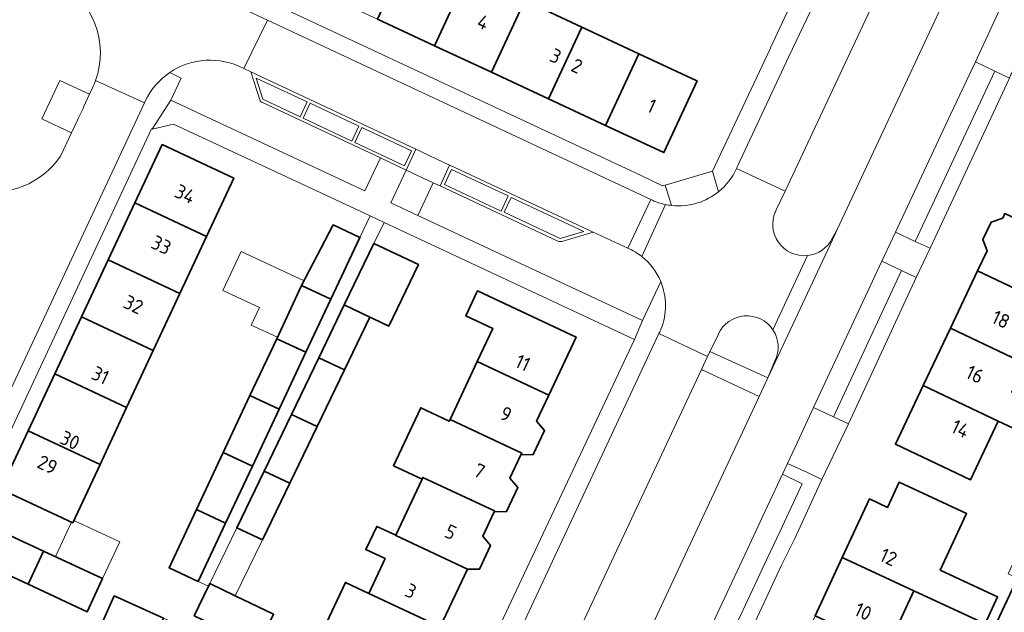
# Model space of a CAD drawing. Header units: metres. Extents: x 149984 to 156489, y 469398 to 478068.
# Tile 524 of 656: x 153705 to 153799, y 473854 to 473911. Entities that reach past the tile are written whole.
import ezdxf
from ezdxf.enums import TextEntityAlignment as Align

# ---------------------------------------------------------------- set-up
doc = ezdxf.new("R2010")
doc.units = ezdxf.units.M
doc.header["$LTSCALE"] = 0.75
for name, color, linetype, lineweight in [('B-WE-OG-BEBOUWING-GV', 6, 'Continuous', 35), ('B-WE-OG-BEBOUWING-T18', 1, 'Continuous', 18), ('B-WE-OG-BEBOUWING_LUIFEL-GV', 6, 'Continuous', 18), ('B-WE-OG-TERREIN_BEGROEID-GV', 252, 'Continuous', 18), ('B-WE-OG-TERREIN_ERF-GV', 252, 'Continuous', 18), ('B-WE-VH-OPENVERHARDING_BETONSTRAATSTEEN-GV', 252, 'Continuous', 18), ('B-WE-VH-OPENVERHARDING_STRAATBAKSTEEN-GV', 252, 'Continuous', 18), ('B-WE-VH-OPENVERHARDING_TEGEL-GV', 252, 'Continuous', 18)]:
    doc.layers.add(name, color=color, linetype=linetype, lineweight=lineweight)
doc.styles.add('NLCS-ISO-M750-T18', font='NLCS-ISO.ttf', dxfattribs={"height": 1.35})

msp = doc.modelspace()

# ---------------------------------------------------------------- linework, layer by layer
at = {"layer": 'B-WE-OG-BEBOUWING-GV', "flags": 128}
for points in [[(153747.775, 473915.192), (153742.328, 473917.73), (153739.135, 473910.876), (153744.582, 473908.338)], [(153753.222, 473912.654), (153747.775, 473915.192), (153744.582, 473908.338), (153750.028, 473905.8)], [(153758.669, 473910.116), (153753.222, 473912.654), (153750.028, 473905.8), (153755.475, 473903.262)], [(153758.669, 473910.116), (153755.475, 473903.262), (153760.922, 473900.724), (153764.115, 473907.578)], [(153760.922, 473900.724), (153766.505, 473898.123), (153769.679, 473904.985), (153769.593, 473905.025), (153764.115, 473907.578)], [(153725.42, 473895.697), (153718.561, 473898.902), (153715.953, 473893.323), (153722.812, 473890.117)], [(153715.953, 473893.323), (153713.409, 473887.881), (153720.267, 473884.674), (153722.812, 473890.117)], [(153796.473, 473886.828), (153803.646, 473883.423), (153807.135, 473881.767), (153808.348, 473884.323), (153804.859, 473885.979), (153806.244, 473888.898), (153799.072, 473892.302), (153798.869, 473891.875), (153797.77, 473891.483), (153796.986, 473889.83), (153797.375, 473888.729)], [(153731.896, 473885.417), (153734.681, 473884.11), (153737.459, 473890.02), (153734.915, 473891.215)], [(153738.697, 473882.274), (153740.221, 473881.553), (153743.058, 473887.434), (153738.799, 473889.451), (153735.961, 473883.569), (153738.405, 473882.412)], [(153717.723, 473879.232), (153720.267, 473884.674), (153713.409, 473887.881), (153710.864, 473882.438)], [(153793.874, 473881.353), (153801.047, 473877.949), (153801.135, 473878.133), (153804.636, 473876.472), (153805.75, 473878.818), (153802.248, 473880.48), (153803.646, 473883.423), (153796.473, 473886.828)], [(153729.514, 473880.35), (153732.301, 473879.047), (153734.681, 473884.11), (153731.896, 473885.417)], [(153755.516, 473874.965), (153758.11, 473880.502), (153748.689, 473884.915), (153748.626, 473884.781), (153747.574, 473882.534), (153750.146, 473881.33), (153748.667, 473878.173)], [(153733.528, 473878.526), (153735.977, 473877.381), (153738.405, 473882.412), (153735.961, 473883.569)], [(153715.179, 473873.789), (153717.723, 473879.232), (153710.864, 473882.438), (153708.32, 473876.995)], [(153801.047, 473877.949), (153793.874, 473881.353), (153791.276, 473875.879), (153798.449, 473872.474), (153800.817, 473871.35), (153802.124, 473874.103), (153799.755, 473875.227)], [(153732.301, 473879.047), (153729.514, 473880.35), (153726.959, 473874.915), (153729.746, 473873.612)], [(153733.368, 473871.972), (153735.977, 473877.381), (153733.528, 473878.526), (153730.918, 473873.117)], [(153748.667, 473878.173), (153746.074, 473872.636), (153752.922, 473869.428), (153752.842, 473869.256), (153754.021, 473869.27), (153755.098, 473871.57), (153754.348, 473872.471), (153755.516, 473874.965)], [(153708.32, 473876.995), (153705.776, 473871.553), (153712.635, 473868.346), (153715.179, 473873.789)], [(153791.276, 473875.879), (153788.613, 473870.268), (153795.786, 473866.864), (153798.449, 473872.474)], [(153724.404, 473869.477), (153727.191, 473868.175), (153729.746, 473873.612), (153726.959, 473874.915)], [(153752.842, 473869.256), (153752.922, 473869.428), (153746.074, 473872.636), (153745.996, 473872.471), (153743.277, 473873.745), (153740.686, 473868.213), (153743.415, 473866.935), (153743.489, 473867.095), (153750.329, 473863.891), (153750.291, 473863.81), (153751.473, 473863.825), (153752.552, 473866.128), (153751.8, 473867.031)], [(153733.368, 473871.972), (153730.918, 473873.117), (153728.307, 473867.705), (153730.757, 473866.56)], [(153712.635, 473868.346), (153705.776, 473871.553), (153703.168, 473865.974), (153710.027, 473862.768)], [(153721.847, 473864.039), (153724.634, 473862.736), (153727.191, 473868.175), (153724.404, 473869.477)], [(153730.757, 473866.559), (153730.757, 473866.56), (153728.307, 473867.705), (153725.695, 473862.292), (153728.145, 473861.146)], [(153743.415, 473866.935), (153740.899, 473861.565), (153740.889, 473861.543), (153747.728, 473858.339), (153748.89, 473858.324), (153749.949, 473860.585), (153749.201, 473861.484), (153750.291, 473863.81), (153750.329, 473863.891), (153743.489, 473867.095)], [(153790.367, 473856.248), (153797.187, 473853.116), (153798.382, 473855.68), (153792.898, 473858.235), (153795.415, 473863.636), (153788.98, 473866.634), (153787.861, 473864.232), (153786.13, 473865.037), (153783.522, 473859.434)], [(153724.634, 473862.736), (153721.847, 473864.039), (153719.23, 473858.472), (153722.015, 473857.165)], [(153707.246, 473860.055), (153701.604, 473862.674), (153700.13, 473859.5), (153705.772, 473856.882)], [(153740.899, 473861.565), (153739.07, 473862.422), (153738.028, 473860.198), (153739.864, 473859.338), (153738.309, 473856.017), (153745.141, 473852.817), (153747.728, 473858.339), (153740.889, 473861.543)], [(153707.246, 473860.055), (153705.772, 473856.882), (153711.413, 473854.263), (153712.887, 473857.436)], [(153790.367, 473856.248), (153783.522, 473859.434), (153780.94, 473853.885), (153787.785, 473850.7)], [(153723.123, 473856.961), (153723.047, 473856.803), (153722.995, 473856.696), (153721.638, 473853.882), (153727.736, 473850.94), (153729.221, 473854.019), (153725.559, 473855.786)], [(153745.141, 473852.817), (153738.309, 473856.017), (153736.084, 473857.059), (153733.49, 473851.522), (153735.715, 473850.48), (153742.548, 473847.28), (153742.634, 473847.463), (153743.692, 473847.255), (153745.023, 473850.106), (153744.196, 473850.8)], [(153805.027, 473855.253), (153803.217, 473856.096), (153800.278, 473857.464), (153798.066, 473852.713), (153801.012, 473851.359), (153802.815, 473850.585)], [(153717.152, 473850.222), (153718.7, 473853.641), (153713.998, 473855.77), (153712.45, 473852.351)]]:
    msp.add_lwpolyline(points, close=True, dxfattribs=at)
at = {"layer": 'B-WE-OG-BEBOUWING_LUIFEL-GV', "flags": 128}
for points in [[(153727.867, 473883.315), (153727.087, 473881.657), (153729.578, 473880.486), (153732.129, 473885.864), (153726.113, 473888.693), (153724.36, 473884.965)], [(153709.908, 473862.824), (153708.378, 473859.529), (153712.887, 473857.436), (153714.524, 473860.938), (153710.131, 473862.992), (153710.027, 473862.768)], [(153725.559, 473855.786), (153728.145, 473861.146), (153725.695, 473862.292), (153723.123, 473856.961)]]:
    msp.add_lwpolyline(points, close=True, dxfattribs=at)
at = {"layer": 'B-WE-OG-TERREIN_BEGROEID-GV', "flags": 128}
for points in [[(153782.607, 473889.972), (153783.081, 473890.852), (153789.303, 473904.138), (153795.822, 473918.109), (153801.769, 473930.775), (153802.286, 473931.918), (153802.99, 473933.437), (153807.919, 473943.972), (153802.493, 473946.508), (153802.012, 473945.482), (153778.087, 473894.457), (153777.239, 473892.649)], [(153719.298, 473905.778), (153720.399, 473905.251), (153719.404, 473903.15), (153737.949, 473894.472), (153739.436, 473897.613), (153728.166, 473902.91)], [(153727.031, 473905.839), (153726.383, 473906.151), (153726.307, 473906.188)], [(153727.897, 473903.173), (153727.031, 473905.839)], [(153708.848, 473897.802), (153709.919, 473900.032), (153707.091, 473901.357), (153708.781, 473905.031), (153711.637, 473903.711), (153711.909, 473904.309)], [(153745.123, 473894.951), (153744.47, 473895.256), (153743.003, 473892.119), (153764.465, 473882.091), (153766.201, 473885.806)], [(153756.386, 473889.674), (153745.123, 473894.951)], [(153763.058, 473888.991), (153759.753, 473890.533), (153756.76, 473889.65)], [(153771.68, 473880.72), (153770.908, 473879.143), (153770.903, 473879.133), (153776.426, 473876.607), (153777.114, 473878.22)], [(153771.722, 473880.814), (153771.68, 473880.72)], [(153747.459, 473814.832), (153747.962, 473815.702), (153748.492, 473816.806), (153757.21, 473835.412), (153766.713, 473855.817), (153775.6, 473874.819), (153770.091, 473877.406), (153749.598, 473833.665), (153749.591, 473833.65)]]:
    msp.add_lwpolyline(points, dxfattribs=at)
at = {"layer": 'B-WE-OG-TERREIN_BEGROEID-GV'}
for points in [[(153712.203, 473905.009, 0.377332), (153708.487, 473914.523)], [(153726.307, 473906.188, 0.27593), (153719.298, 473905.778)], [(153711.909, 473904.309, 0.025939), (153712.203, 473905.009)], [(153728.166, 473902.91, -0.240614), (153727.897, 473903.173)], [(153700.748, 473894.519, 0.306527), (153708.848, 473897.802)], [(153777.137, 473892.429, 0.252368), (153777.42, 473889.596)], [(153777.239, 473892.649, 0.018434), (153777.137, 473892.429)], [(153756.76, 473889.65, -0.187082), (153756.386, 473889.674)], [(153777.42, 473889.596, 0.276908), (153780.215, 473888.292)], [(153780.215, 473888.292, 0.260258), (153782.607, 473889.972)], [(153764.389, 473888.196, 0.065707), (153763.058, 473888.991)], [(153766.201, 473885.806, 0.1271), (153764.389, 473888.196)], [(153774.179, 473882.523, 0.267951), (153771.722, 473880.814)], [(153776.919, 473881.2, 0.273407), (153774.179, 473882.523)], [(153777.114, 473878.22, 0.268115), (153776.919, 473881.2)]]:
    msp.add_lwpolyline(points, format="xyb", dxfattribs=at)
at = {"layer": 'B-WE-OG-TERREIN_ERF-GV', "flags": 128}
for points in [[(153734.715, 473937.134), (153733.311, 473934.164), (153732.689, 473932.846), (153724.206, 473914.712), (153727.106, 473913.354), (153764.318, 473895.933), (153766.384, 473894.946), (153766.613, 473895.014), (153771.147, 473896.356), (153776.681, 473908.115), (153776.688, 473908.128), (153778.732, 473912.492), (153795.407, 473948.107), (153794.215, 473950.376), (153775.075, 473959.374), (153768.01, 473962.695), (153752.347, 473970.058), (153749.994, 473969.444)], [(153753.222, 473912.654), (153758.669, 473910.116), (153764.115, 473907.578), (153769.593, 473905.025), (153769.679, 473904.985), (153766.505, 473898.123), (153760.922, 473900.724), (153755.475, 473903.262), (153750.028, 473905.8), (153744.582, 473908.338), (153739.135, 473910.876), (153733.802, 473913.36), (153728.105, 473916.015), (153731.331, 473922.854), (153734.621, 473921.321), (153735.895, 473924.059), (153738.271, 473922.952), (153736.996, 473920.215), (153740.127, 473918.756), (153741.159, 473920.97), (153741.701, 473921.614), (153743.703, 473920.681), (153742.328, 473917.73), (153747.775, 473915.192)], [(153705.776, 473871.553), (153708.32, 473876.995), (153710.864, 473882.438), (153713.409, 473887.881), (153715.953, 473893.323), (153718.561, 473898.902), (153725.42, 473895.697), (153722.812, 473890.117), (153720.267, 473884.674), (153717.723, 473879.232), (153715.179, 473873.789), (153712.635, 473868.346), (153710.027, 473862.768), (153703.168, 473865.974)], [(153787.785, 473850.7), (153785.266, 473845.287), (153782.747, 473839.875), (153780.228, 473834.463), (153777.646, 473828.914), (153770.801, 473832.1), (153773.383, 473837.648), (153775.902, 473843.061), (153778.421, 473848.473), (153780.94, 473853.885), (153783.522, 473859.434), (153786.13, 473865.037), (153787.861, 473864.232), (153788.98, 473866.634), (153795.415, 473863.636), (153792.898, 473858.235), (153798.382, 473855.68), (153797.187, 473853.116), (153790.367, 473856.248)], [(153705.772, 473856.882), (153700.13, 473859.5), (153701.604, 473862.674), (153707.246, 473860.055), (153712.887, 473857.436), (153711.413, 473854.263)], [(153795.465, 473847.127), (153798.066, 473852.713), (153800.278, 473857.464), (153799.39, 473857.878), (153800.959, 473861.247), (153806.596, 473858.622), (153805.027, 473855.253), (153802.815, 473850.585), (153800.16, 473844.955), (153797.78, 473839.562), (153795.189, 473834.15), (153793.364, 473834.933), (153790.425, 473836.301), (153792.944, 473841.713)], [(153718.7, 473853.641), (153723.402, 473851.511), (153721.854, 473848.093), (153717.152, 473850.222), (153712.45, 473852.351), (153713.998, 473855.77)]]:
    msp.add_lwpolyline(points, close=True, dxfattribs=at)
for points in [[(153799.505, 473905.252), (153791.935, 473888.992), (153790.616, 473886.208), (153784.125, 473872.215), (153781.603, 473866.89), (153778.997, 473861.266), (153777.71, 473858.636), (153766.394, 473834.283)], [(153721.638, 473853.882), (153722.995, 473856.696), (153722.015, 473857.165), (153719.23, 473858.472), (153721.847, 473864.039), (153724.404, 473869.477), (153726.959, 473874.915), (153729.514, 473880.35), (153731.896, 473885.417), (153734.915, 473891.215), (153737.459, 473890.02), (153738.428, 473892.083), (153719.644, 473900.86), (153717.631, 473900.367), (153717.544, 473900.397), (153702.031, 473867.221), (153702.022, 473867.202), (153698.618, 473859.951), (153697.75, 473858.037), (153690.115, 473841.731)], [(153747.3, 473845.446), (153763.682, 473880.284), (153739.794, 473891.449), (153738.799, 473889.451), (153743.058, 473887.434), (153740.221, 473881.553), (153738.697, 473882.274), (153738.405, 473882.412), (153735.977, 473877.381), (153733.368, 473871.972), (153730.757, 473866.56), (153730.757, 473866.559), (153728.145, 473861.146), (153725.695, 473862.292), (153723.123, 473856.961), (153725.559, 473855.786), (153729.221, 473854.019)], [(153800.817, 473871.35), (153798.449, 473872.474), (153795.786, 473866.864), (153788.613, 473870.268), (153791.276, 473875.879), (153793.874, 473881.353), (153796.473, 473886.828), (153797.375, 473888.729), (153796.986, 473889.83), (153797.77, 473891.483), (153798.869, 473891.875), (153799.072, 473892.302)], [(153733.49, 473851.522), (153736.084, 473857.059), (153738.309, 473856.017), (153739.864, 473859.338), (153738.028, 473860.198), (153739.07, 473862.422), (153740.899, 473861.565), (153743.415, 473866.935), (153740.686, 473868.213), (153743.277, 473873.745), (153745.996, 473872.471), (153746.074, 473872.636), (153748.667, 473878.173), (153750.146, 473881.33), (153747.574, 473882.534), (153748.626, 473884.781), (153748.689, 473884.915), (153758.11, 473880.502), (153755.516, 473874.965), (153754.348, 473872.471), (153755.098, 473871.57), (153754.021, 473869.27), (153752.842, 473869.256), (153751.8, 473867.031), (153752.552, 473866.128), (153751.473, 473863.825), (153750.291, 473863.81), (153749.201, 473861.484), (153749.949, 473860.585), (153748.89, 473858.324), (153747.728, 473858.339), (153745.141, 473852.817)]]:
    msp.add_lwpolyline(points, dxfattribs=at)
at = {"layer": 'B-WE-VH-OPENVERHARDING_BETONSTRAATSTEEN-GV', "flags": 128}
for points in [[(153796.257, 473906.804), (153798.128, 473905.921), (153799.505, 473905.252), (153799.624, 473905.501), (153800.895, 473908.161), (153805.415, 473906.097), (153805.998, 473907.17), (153807.24, 473909.883), (153799.394, 473913.576)], [(153790.509, 473889.624), (153798.128, 473905.921), (153796.257, 473906.804), (153793.883, 473901.758), (153788.631, 473890.513)], [(153732.433, 473902.972), (153731.759, 473901.546), (153728.201, 473903.229), (153727.562, 473905.253)], [(153732.433, 473902.972), (153727.562, 473905.253), (153728.201, 473903.229), (153731.759, 473901.546)], [(153737.361, 473900.644), (153736.686, 473899.215), (153732.039, 473901.412), (153732.714, 473902.84)], [(153737.361, 473900.644), (153732.714, 473902.84), (153732.039, 473901.412), (153736.686, 473899.215)], [(153742.398, 473898.294), (153741.737, 473896.878), (153736.977, 473899.105), (153737.634, 473900.518)], [(153736.977, 473899.105), (153741.737, 473896.878), (153742.398, 473898.294), (153737.634, 473900.518)], [(153746.029, 473896.931), (153742.819, 473898.445), (153741.886, 473896.461), (153744.47, 473895.256), (153745.123, 473894.951)], [(153744.47, 473895.256), (153741.886, 473896.461), (153740.416, 473893.336), (153743.003, 473892.119)], [(153751.618, 473893.983), (153746.205, 473896.509), (153745.538, 473895.075), (153750.951, 473892.549)], [(153745.538, 473895.075), (153746.205, 473896.509), (153751.618, 473893.983), (153750.951, 473892.549)], [(153751.25, 473892.424), (153751.901, 473893.846), (153758.865, 473890.584), (153756.581, 473889.911)], [(153758.865, 473890.584), (153751.901, 473893.846), (153751.25, 473892.424), (153756.581, 473889.911)], [(153789.202, 473886.879), (153790.616, 473886.208), (153791.935, 473888.992), (153790.509, 473889.624), (153788.631, 473890.513), (153787.319, 473887.75)], [(153780.798, 473873.79), (153782.696, 473872.883), (153789.202, 473886.879), (153787.319, 473887.75)], [(153784.125, 473872.215), (153782.696, 473872.883), (153780.798, 473873.79), (153779.472, 473870.888), (153778.324, 473868.434), (153780.21, 473867.552), (153781.603, 473866.89)], [(153776.35, 473859.287), (153777.597, 473861.964), (153779.708, 473866.477), (153777.837, 473867.393), (153775.71, 473862.844), (153774.468, 473860.176), (153763.063, 473835.836), (153764.98, 473834.943)]]:
    msp.add_lwpolyline(points, close=True, dxfattribs=at)
for points in [[(153742.819, 473898.445), (153727.031, 473905.839), (153727.897, 473903.173)], [(153728.166, 473902.91), (153739.436, 473897.613), (153741.886, 473896.461), (153742.819, 473898.445)], [(153759.753, 473890.533), (153746.047, 473896.923), (153746.029, 473896.931), (153745.123, 473894.951), (153756.386, 473889.674)], [(153771.147, 473896.356), (153766.613, 473895.014), (153767.236, 473893.073)], [(153771.728, 473894.392), (153771.147, 473896.356)], [(153765.245, 473893.647), (153763.058, 473888.991)], [(153764.389, 473888.196), (153766.643, 473893.168)], [(153756.76, 473889.65), (153759.753, 473890.533)], [(153777.114, 473878.22), (153776.426, 473876.607), (153782.607, 473889.799), (153783.081, 473890.852), (153782.607, 473889.972)], [(153780.215, 473888.292), (153776.919, 473881.2)]]:
    msp.add_lwpolyline(points, dxfattribs=at)
at = {"layer": 'B-WE-VH-OPENVERHARDING_BETONSTRAATSTEEN-GV'}
for points in [[(153727.897, 473903.173, 0.240614), (153728.166, 473902.91)], [(153769.723, 473893.316, 0.093788), (153771.728, 473894.392)], [(153766.643, 473893.168, -0.060993), (153765.245, 473893.647)], [(153767.236, 473893.073, 0.103333), (153769.723, 473893.316)], [(153756.386, 473889.674, 0.187082), (153756.76, 473889.65)], [(153782.607, 473889.972, -0.260258), (153780.215, 473888.292)], [(153763.058, 473888.991, -0.065707), (153764.389, 473888.196)], [(153776.919, 473881.2, -0.268115), (153777.114, 473878.22)]]:
    msp.add_lwpolyline(points, format="xyb", dxfattribs=at)
at = {"layer": 'B-WE-VH-OPENVERHARDING_STRAATBAKSTEEN-GV', "flags": 128}
for points in [[(153773.445, 473896.614), (153778.087, 473894.457), (153802.012, 473945.482), (153797.346, 473947.634)], [(153797.346, 473947.634), (153780.512, 473911.651), (153778.441, 473907.299), (153773.564, 473896.897)], [(153801.769, 473930.775), (153795.822, 473918.109), (153789.303, 473904.138), (153783.081, 473890.852), (153782.607, 473889.799), (153776.426, 473876.607), (153775.6, 473874.819), (153766.713, 473855.817), (153757.21, 473835.412)], [(153726.307, 473906.188), (153726.383, 473906.151), (153728.649, 473910.777), (153726.361, 473911.847), (153723.503, 473913.184), (153710.52, 473919.257), (153708.348, 473914.589), (153708.487, 473914.523)], [(153763.063, 473835.836), (153774.468, 473860.176), (153775.71, 473862.844), (153777.837, 473867.393), (153778.324, 473868.434), (153779.472, 473870.888), (153780.798, 473873.79), (153787.319, 473887.75), (153788.631, 473890.513), (153793.883, 473901.758), (153796.257, 473906.804), (153799.394, 473913.576)], [(153702.55, 473884.238), (153702.737, 473884.135), (153692.807, 473863.097), (153697.097, 473860.607), (153697.167, 473860.727), (153700.519, 473867.89), (153716.879, 473902.874), (153712.203, 473905.009)], [(153712.203, 473905.009), (153716.879, 473902.874), (153716.956, 473903.039)], [(153711.637, 473903.711), (153711.069, 473902.464), (153711.011, 473902.34), (153710.561, 473901.374), (153710.498, 473901.238), (153709.919, 473900.032), (153708.848, 473897.802)], [(153711.909, 473904.309), (153711.637, 473903.711)], [(153777.239, 473892.649), (153778.087, 473894.457), (153773.445, 473896.614)], [(153766.643, 473893.168), (153764.389, 473888.196)], [(153776.919, 473881.2), (153780.215, 473888.292)], [(153766.201, 473885.806), (153766.203, 473885.801)], [(153770.091, 473877.406), (153770.668, 473878.633), (153766.035, 473880.841), (153749.099, 473844.626), (153749.091, 473844.61), (153744.622, 473835.135), (153739.316, 473823.878), (153739.314, 473823.874), (153741.248, 473822.971), (153743.539, 473821.955)], [(153766.112, 473881.006), (153766.035, 473880.841), (153770.668, 473878.633), (153770.903, 473879.133), (153770.908, 473879.143), (153771.68, 473880.72), (153771.722, 473880.814)], [(153744.209, 473822.188), (153746.054, 473826.12), (153749.591, 473833.65), (153749.598, 473833.665), (153770.091, 473877.406)]]:
    msp.add_lwpolyline(points, dxfattribs=at)
at = {"layer": 'B-WE-VH-OPENVERHARDING_STRAATBAKSTEEN-GV'}
for points in [[(153708.487, 473914.523, -0.377332), (153712.203, 473905.009)], [(153719.298, 473905.778, -0.27593), (153726.307, 473906.188)], [(153716.956, 473903.039, -0.134056), (153719.298, 473905.778)], [(153712.203, 473905.009, -0.025939), (153711.909, 473904.309)], [(153708.848, 473897.802, -0.306527), (153700.748, 473894.519)], [(153773.445, 473896.614, -0.116532), (153771.728, 473894.392)], [(153773.564, 473896.897, -0.016276), (153773.445, 473896.614)], [(153771.728, 473894.392, -0.093788), (153769.723, 473893.316)], [(153769.723, 473893.316, -0.103333), (153767.236, 473893.073)], [(153767.236, 473893.073, -0.025452), (153766.643, 473893.168)], [(153777.42, 473889.596, -0.252368), (153777.137, 473892.429)], [(153777.137, 473892.429, -0.018434), (153777.239, 473892.649)], [(153780.215, 473888.292, -0.276908), (153777.42, 473889.596)], [(153764.389, 473888.196, -0.1271), (153766.201, 473885.806)], [(153766.203, 473885.801, -0.196822), (153766.225, 473881.269)], [(153771.722, 473880.814, -0.267951), (153774.179, 473882.523)], [(153774.179, 473882.523, -0.273407), (153776.919, 473881.2)], [(153766.225, 473881.269, -0.017428), (153766.112, 473881.006)]]:
    msp.add_lwpolyline(points, format="xyb", dxfattribs=at)
at = {"layer": 'B-WE-VH-OPENVERHARDING_STRAATBAKSTEEN-GV', "flags": 128}
msp.add_lwpolyline([(153727.031, 473905.839), (153742.819, 473898.445), (153746.029, 473896.931), (153746.047, 473896.923), (153759.753, 473890.533), (153763.058, 473888.991), (153765.245, 473893.647), (153728.649, 473910.777), (153726.383, 473906.151)], close=True, dxfattribs=at)
at = {"layer": 'B-WE-VH-OPENVERHARDING_TEGEL-GV', "flags": 128}
for points in [[(153798.555, 473954.889), (153796.858, 473951.296), (153795.407, 473948.107), (153778.732, 473912.492), (153776.688, 473908.128), (153776.681, 473908.115), (153771.147, 473896.356), (153771.728, 473894.392)], [(153727.106, 473913.354), (153726.361, 473911.847), (153728.649, 473910.777), (153765.245, 473893.647)], [(153767.236, 473893.073), (153766.613, 473895.014), (153766.384, 473894.946), (153764.318, 473895.933), (153727.106, 473913.354)], [(153773.564, 473896.897), (153778.441, 473907.299), (153780.512, 473911.651)], [(153700.519, 473867.89), (153702.031, 473867.221), (153717.544, 473900.397), (153717.631, 473900.367), (153719.404, 473903.15), (153720.399, 473905.251), (153719.298, 473905.778)], [(153716.956, 473903.039), (153716.879, 473902.874), (153700.519, 473867.89)], [(153766.203, 473885.801), (153766.201, 473885.806), (153764.465, 473882.091), (153763.682, 473880.284), (153747.3, 473845.446), (153749.099, 473844.626), (153766.035, 473880.841), (153766.112, 473881.006)]]:
    msp.add_lwpolyline(points, dxfattribs=at)
at = {"layer": 'B-WE-VH-OPENVERHARDING_TEGEL-GV'}
for points in [[(153719.298, 473905.778, 0.134056), (153716.956, 473903.039)], [(153771.728, 473894.392, 0.116532), (153773.445, 473896.614)], [(153773.445, 473896.614, 0.016276), (153773.564, 473896.897)], [(153765.245, 473893.647, 0.060993), (153766.643, 473893.168)], [(153766.643, 473893.168, 0.025452), (153767.236, 473893.073)], [(153766.225, 473881.269, 0.196822), (153766.203, 473885.801)], [(153766.112, 473881.006, 0.017428), (153766.225, 473881.269)]]:
    msp.add_lwpolyline(points, format="xyb", dxfattribs=at)
at = {"layer": 'B-WE-VH-OPENVERHARDING_TEGEL-GV', "flags": 128}
for points in [[(153798.128, 473905.921), (153790.509, 473889.624), (153791.935, 473888.992), (153799.505, 473905.252)], [(153711.069, 473902.464), (153711.637, 473903.711), (153708.781, 473905.031), (153707.091, 473901.357), (153709.919, 473900.032), (153710.498, 473901.238), (153710.561, 473901.374), (153711.011, 473902.34)], [(153743.003, 473892.119), (153740.416, 473893.336), (153741.886, 473896.461), (153739.436, 473897.613), (153737.949, 473894.472), (153719.404, 473903.15), (153717.631, 473900.367), (153719.644, 473900.86), (153738.428, 473892.083), (153739.794, 473891.449), (153763.682, 473880.284), (153764.465, 473882.091)], [(153738.428, 473892.083), (153737.459, 473890.02), (153734.681, 473884.11), (153732.301, 473879.047), (153729.746, 473873.612), (153727.191, 473868.175), (153724.634, 473862.736), (153722.015, 473857.165), (153722.995, 473856.696), (153723.047, 473856.803), (153723.123, 473856.961), (153725.695, 473862.292), (153728.307, 473867.705), (153730.918, 473873.117), (153733.528, 473878.526), (153735.961, 473883.569), (153738.799, 473889.451), (153739.794, 473891.449)], [(153782.696, 473872.883), (153784.125, 473872.215), (153790.616, 473886.208), (153789.202, 473886.879)], [(153770.668, 473878.633), (153770.091, 473877.406), (153775.6, 473874.819), (153776.426, 473876.607), (153770.903, 473879.133)], [(153781.603, 473866.89), (153780.21, 473867.552), (153778.324, 473868.434), (153777.837, 473867.393), (153779.708, 473866.477), (153777.597, 473861.964), (153776.35, 473859.287), (153764.98, 473834.943), (153766.394, 473834.283), (153777.71, 473858.636), (153778.997, 473861.266)]]:
    msp.add_lwpolyline(points, close=True, dxfattribs=at)

# ---------------------------------------------------------------- texts
at = {"layer": 'B-WE-OG-BEBOUWING-T18', "style": 'NLCS-ISO-M750-T18'}
for s, rotation, p in [('4', 335.1, (153749.239, 473910.581)), ('3', 335.1, (153756.165, 473907.354)), ('2', 335.1, (153758.191, 473906.409)), ('1', 335.1, (153765.344, 473902.592)), ('34', 335, (153720.766, 473894.174)), ('33', 335, (153718.49, 473889.304)), ('32', 335, (153715.829, 473883.612)), ('18', 334.6, (153798.7, 473882.193)), ('11', 335, (153753.027, 473878.05)), ('31', 335, (153712.671, 473876.858)), ('16', 334.6, (153796.212, 473876.95)), ('9', 335, (153751.421, 473873.149)), ('14', 334.6, (153794.829, 473871.746)), ('30', 335, (153709.766, 473870.642)), ('29', 335, (153707.613, 473868.312)), ('7', 335, (153748.879, 473867.716)), ('5', 335, (153746.135, 473861.873)), ('12', 335.1, (153787.958, 473859.485)), ('3', 335, (153742.332, 473856.25)), ('10', 335.1, (153785.538, 473854.284))]:
    msp.add_text(s, height=1.35, rotation=rotation, dxfattribs=at).set_placement(p, align=Align.MIDDLE)

doc.saveas('drawing.dxf')
